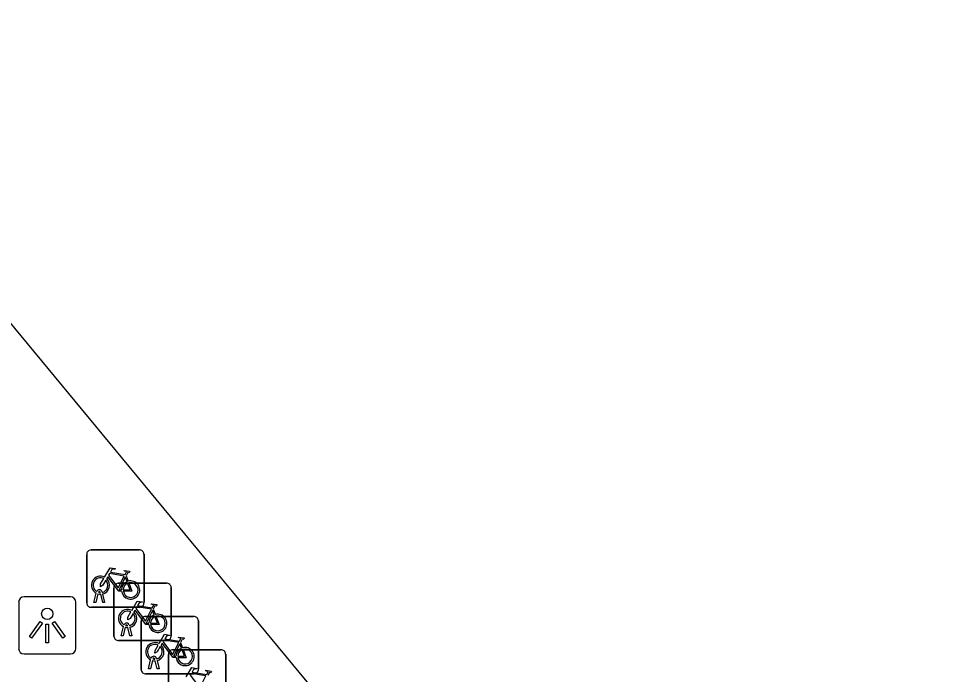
# Model space of a CAD drawing. Extents: x 161087 to 161922, y 382574 to 383873.
# Drawn here: x 161524.79 to 161541.1, y 383475.58 to 383487.02 of the extents above; entities that cross this region are included whole.
import ezdxf

# ---------------------------------------------------------------- set-up
doc = ezdxf.new("R2010")
doc.units = 0
for name, color, linetype in [('IMGEO_Fietsenrek', 7, 'Continuous'), ('IMGEO_Lichtpunt', 7, 'Continuous'), ('IMGEO_Pand', 7, 'Continuous')]:
    doc.layers.add(name, color=color, linetype=linetype)

msp = doc.modelspace()

# ---------------------------------------------------------------- linework, layer by layer
at = {"layer": 'IMGEO_Fietsenrek'}
for p, q in [((161525.983, 383476.825), (161525.983, 383477.666)), ((161525.983, 383477.666), (161525.983, 383476.825)), ((161526.058, 383477.75), (161526.899, 383477.75)), ((161526.899, 383477.75), (161526.058, 383477.75)), ((161526.983, 383477.675), (161526.983, 383476.834)), ((161526.983, 383476.834), (161526.983, 383477.675)), ((161526.67, 383477.299), (161526.706, 383477.204)), ((161526.221, 383477.006), (161526.22, 383477.01)), ((161526.252, 383477.017), (161526.253, 383477.01)), ((161526.458, 383476.244), (161526.458, 383477.085)), ((161526.458, 383477.085), (161526.458, 383476.244)), ((161526.533, 383477.169), (161527.374, 383477.169)), ((161527.374, 383477.169), (161526.533, 383477.169)), ((161527.458, 383477.094), (161527.458, 383476.253)), ((161527.458, 383476.253), (161527.458, 383477.094)), ((161526.11, 383476.834), (161526.149, 383476.994)), ((161526.179, 383476.982), (161526.144, 383476.834)), ((161526.262, 383476.834), (161526.228, 383476.976)), ((161526.26, 383476.98), (161526.295, 383476.834)), ((161526.908, 383476.75), (161526.067, 383476.75)), ((161526.067, 383476.75), (161526.908, 383476.75)), ((161526.144, 383476.834), (161526.11, 383476.834)), ((161526.295, 383476.834), (161526.262, 383476.834)), ((161527.145, 383476.718), (161527.181, 383476.623)), ((161527.008, 383476.589), (161527.849, 383476.589)), ((161527.849, 383476.589), (161527.008, 383476.589)), ((161526.585, 383476.253), (161526.624, 383476.413)), ((161526.654, 383476.401), (161526.619, 383476.253)), ((161526.696, 383476.425), (161526.695, 383476.429)), ((161526.737, 383476.253), (161526.703, 383476.395)), ((161526.727, 383476.436), (161526.728, 383476.429)), ((161526.735, 383476.399), (161526.77, 383476.253)), ((161526.933, 383475.664), (161526.933, 383476.505)), ((161526.933, 383476.505), (161526.933, 383475.664)), ((161527.933, 383476.514), (161527.933, 383475.673)), ((161527.933, 383475.673), (161527.933, 383476.514)), ((161526.619, 383476.253), (161526.585, 383476.253)), ((161526.77, 383476.253), (161526.737, 383476.253)), ((161527.383, 383476.169), (161526.542, 383476.169)), ((161526.542, 383476.169), (161527.383, 383476.169)), ((161527.62, 383476.138), (161527.656, 383476.043)), ((161527.409, 383475.083), (161527.409, 383475.924)), ((161527.409, 383475.924), (161527.409, 383475.083)), ((161527.484, 383476.008), (161528.325, 383476.008)), ((161528.325, 383476.008), (161527.484, 383476.008)), ((161528.409, 383475.933), (161528.409, 383475.092)), ((161528.409, 383475.092), (161528.409, 383475.933)), ((161527.06, 383475.673), (161527.099, 383475.833)), ((161527.129, 383475.821), (161527.094, 383475.673)), ((161527.171, 383475.845), (161527.17, 383475.849)), ((161527.212, 383475.673), (161527.178, 383475.815)), ((161527.202, 383475.856), (161527.203, 383475.849)), ((161527.21, 383475.819), (161527.245, 383475.673)), ((161527.858, 383475.589), (161527.017, 383475.589)), ((161527.017, 383475.589), (161527.858, 383475.589)), ((161527.094, 383475.673), (161527.06, 383475.673)), ((161527.245, 383475.673), (161527.212, 383475.673))]:
    msp.add_line(p, q, dxfattribs=at)
for points in [[(161526.296, 383477.276), (161526.391, 383477.44), (161526.477, 383477.426), (161526.479, 383477.417), (161526.423, 383477.406), (161526.396, 383477.361), (161526.652, 383477.32)], [(161526.639, 383477.295), (161526.382, 383477.336), (161526.365, 383477.307), (161526.532, 383477.087), (161526.639, 383477.295)], [(161526.652, 383477.32), (161526.677, 383477.369), (161526.671, 383477.373), (161526.648, 383477.377), (161526.636, 383477.384), (161526.635, 383477.387), (161526.637, 383477.392), (161526.732, 383477.377), (161526.734, 383477.367), (161526.724, 383477.354), (161526.712, 383477.348), (161526.698, 383477.354), (161526.67, 383477.299)], [(161526.317, 383477.224), (161526.265, 383477.134), (161526.225, 383477.109), (161526.226, 383477.156), (161526.281, 383477.25)], [(161526.592, 383477.032), (161526.542, 383477.032), (161526.351, 383477.283), (161526.332, 383477.251)], [(161526.687, 383477.197), (161526.657, 383477.274), (161526.548, 383477.056), (161526.591, 383477.056)], [(161526.717, 383477.176), (161526.772, 383477.031), (161526.622, 383477.031)], [(161526.621, 383477.056), (161526.741, 383477.055), (161526.697, 383477.169)], [(161526.771, 383476.695), (161526.866, 383476.859), (161526.952, 383476.845), (161526.954, 383476.836), (161526.898, 383476.825), (161526.871, 383476.78), (161527.127, 383476.739)], [(161527.067, 383476.451), (161527.017, 383476.451), (161526.826, 383476.702), (161526.807, 383476.67)], [(161527.114, 383476.714), (161526.857, 383476.755), (161526.84, 383476.726), (161527.007, 383476.506), (161527.114, 383476.714)], [(161527.162, 383476.616), (161527.132, 383476.693), (161527.023, 383476.475), (161527.066, 383476.475)], [(161527.127, 383476.739), (161527.152, 383476.788), (161527.146, 383476.792), (161527.123, 383476.796), (161527.111, 383476.803), (161527.11, 383476.806), (161527.112, 383476.811), (161527.207, 383476.796), (161527.209, 383476.786), (161527.199, 383476.773), (161527.187, 383476.767), (161527.173, 383476.773), (161527.145, 383476.718)], [(161526.792, 383476.643), (161526.74, 383476.553), (161526.7, 383476.528), (161526.701, 383476.575), (161526.756, 383476.669)], [(161527.096, 383476.475), (161527.216, 383476.474), (161527.172, 383476.588)], [(161527.192, 383476.595), (161527.247, 383476.45), (161527.097, 383476.45)], [(161527.246, 383476.115), (161527.341, 383476.279), (161527.427, 383476.265), (161527.429, 383476.256), (161527.373, 383476.245), (161527.346, 383476.2), (161527.602, 383476.159)], [(161527.602, 383476.159), (161527.627, 383476.208), (161527.621, 383476.212), (161527.598, 383476.216), (161527.586, 383476.223), (161527.585, 383476.226), (161527.587, 383476.231), (161527.682, 383476.216), (161527.684, 383476.206), (161527.674, 383476.193), (161527.662, 383476.187), (161527.648, 383476.193), (161527.62, 383476.138)], [(161527.267, 383476.063), (161527.215, 383475.973), (161527.175, 383475.948), (161527.176, 383475.995), (161527.231, 383476.089)], [(161527.542, 383475.871), (161527.492, 383475.871), (161527.301, 383476.122), (161527.282, 383476.09)], [(161527.589, 383476.134), (161527.332, 383476.175), (161527.315, 383476.146), (161527.482, 383475.926), (161527.589, 383476.134)], [(161527.637, 383476.036), (161527.607, 383476.113), (161527.498, 383475.895), (161527.541, 383475.895)], [(161527.571, 383475.895), (161527.691, 383475.894), (161527.647, 383476.008)], [(161527.667, 383476.015), (161527.722, 383475.87), (161527.572, 383475.87)], [(161527.722, 383475.534), (161527.817, 383475.698), (161527.903, 383475.684), (161527.905, 383475.675), (161527.849, 383475.664), (161527.822, 383475.619), (161528.078, 383475.578)], [(161528.065, 383475.553), (161527.808, 383475.594), (161527.791, 383475.565), (161527.958, 383475.345), (161528.065, 383475.553)], [(161528.078, 383475.578), (161528.103, 383475.627), (161528.097, 383475.631), (161528.074, 383475.635), (161528.062, 383475.642), (161528.061, 383475.645), (161528.063, 383475.65), (161528.158, 383475.635), (161528.16, 383475.625), (161528.15, 383475.612), (161528.138, 383475.606), (161528.124, 383475.612), (161528.096, 383475.557)]]:
    msp.add_lwpolyline(points, dxfattribs=at)
for centre, radius, start, end in [((161526.061, 383477.672), 0.0779, 92.4484, 184.2845), ((161526.061, 383477.672), 0.0779, 92.4484, 184.2845), ((161526.905, 383477.672), 0.0779, 2.4484, 94.2845), ((161526.905, 383477.672), 0.0779, 2.4484, 94.2845), ((161526.223, 383477.135), 0.159, 62.6766, 242.1369), ((161526.223, 383477.135), 0.129, 63.3192, 238.903), ((161526.223, 383477.135), 0.129, 283.6043, 43.4302), ((161526.223, 383477.135), 0.159, 283.5766, 46.6042), ((161526.75, 383477.051), 0.159, 113.3408, 178.3217), ((161526.75, 383477.051), 0.159, 187.0065, 105.7708), ((161526.75, 383477.051), 0.129, 188.6715, 104.5883), ((161526.203, 383477.006), 0.0499, 12.8025, 158.6934), ((161526.203, 383477.006), 0.0174, 12.8025, 163.4502), ((161526.223, 383477.135), 0.129, 253.415, 269.0204), ((161526.536, 383477.091), 0.0779, 92.4484, 184.2845), ((161526.536, 383477.091), 0.0779, 92.4484, 184.2845), ((161526.75, 383477.051), 0.129, 113.923, 177.9556), ((161527.38, 383477.091), 0.0779, 2.4484, 94.2845), ((161527.38, 383477.091), 0.0779, 2.4484, 94.2845), ((161526.223, 383477.135), 0.159, 253.9967, 271.7867), ((161526.061, 383476.828), 0.0779, 182.4484, 274.2845), ((161526.061, 383476.828), 0.0779, 182.4484, 274.2845), ((161526.698, 383476.554), 0.159, 62.6766, 242.1369), ((161526.698, 383476.554), 0.129, 63.3192, 238.903), ((161526.905, 383476.828), 0.0779, 272.4484, 4.2845), ((161526.905, 383476.828), 0.0779, 272.4484, 4.2845), ((161526.698, 383476.554), 0.129, 283.6043, 43.4302), ((161526.698, 383476.554), 0.159, 283.5766, 46.6042), ((161527.011, 383476.511), 0.0779, 92.4484, 184.2845), ((161527.011, 383476.511), 0.0779, 92.4484, 184.2845), ((161527.225, 383476.47), 0.159, 113.3408, 178.3217), ((161527.225, 383476.47), 0.159, 187.0065, 105.7708), ((161527.225, 383476.47), 0.129, 113.923, 177.9556), ((161527.225, 383476.47), 0.129, 188.6715, 104.5883), ((161527.855, 383476.511), 0.0779, 2.4484, 94.2845), ((161527.855, 383476.511), 0.0779, 2.4484, 94.2845), ((161526.678, 383476.425), 0.0499, 12.8025, 158.6934), ((161526.698, 383476.554), 0.159, 253.9967, 271.7867), ((161526.678, 383476.425), 0.0174, 12.8025, 163.4502), ((161526.698, 383476.554), 0.129, 253.415, 269.0204), ((161526.536, 383476.247), 0.0779, 182.4484, 274.2845), ((161526.536, 383476.247), 0.0779, 182.4484, 274.2845), ((161527.38, 383476.247), 0.0779, 272.4484, 4.2845), ((161527.38, 383476.247), 0.0779, 272.4484, 4.2845), ((161527.173, 383475.974), 0.159, 62.6766, 242.1369), ((161527.173, 383475.974), 0.129, 63.3192, 238.903), ((161527.173, 383475.974), 0.129, 283.6043, 43.4302), ((161527.173, 383475.974), 0.159, 283.5766, 46.6042), ((161527.7, 383475.89), 0.159, 113.3408, 178.3217), ((161527.7, 383475.89), 0.159, 187.0065, 105.7708), ((161527.153, 383475.845), 0.0499, 12.8025, 158.6934), ((161527.487, 383475.93), 0.0779, 92.4484, 184.2845), ((161527.487, 383475.93), 0.0779, 92.4484, 184.2845), ((161527.7, 383475.89), 0.129, 113.923, 177.9556), ((161527.7, 383475.89), 0.129, 188.6715, 104.5883), ((161528.331, 383475.93), 0.0779, 2.4484, 94.2845), ((161528.331, 383475.93), 0.0779, 2.4484, 94.2845), ((161527.173, 383475.974), 0.159, 253.9967, 271.7867), ((161527.153, 383475.845), 0.0174, 12.8025, 163.4502), ((161527.173, 383475.974), 0.129, 253.415, 269.0204), ((161527.011, 383475.667), 0.0779, 182.4484, 274.2845), ((161527.011, 383475.667), 0.0779, 182.4484, 274.2845), ((161527.855, 383475.667), 0.0779, 272.4484, 4.2845), ((161527.855, 383475.667), 0.0779, 272.4484, 4.2845)]:
    msp.add_arc(centre, radius, start, end, dxfattribs=at)
at = {"layer": 'IMGEO_Lichtpunt'}
for p, q in [((161525.697, 383476.932), (161524.889, 383476.932)), ((161525.697, 383476.932), (161524.889, 383476.932)), ((161524.795, 383476.837), (161524.795, 383476.03)), ((161524.795, 383476.837), (161524.795, 383476.03)), ((161525.791, 383476.03), (161525.791, 383476.837)), ((161525.791, 383476.03), (161525.791, 383476.837)), ((161524.889, 383475.936), (161525.697, 383475.936)), ((161524.889, 383475.936), (161525.697, 383475.936))]:
    msp.add_line(p, q, dxfattribs=at)
for points in [[(161525.169, 383476.501), (161525.208, 383476.473), (161525.02, 383476.211), (161524.982, 383476.238), (161525.169, 383476.501)], [(161525.271, 383476.453), (161525.318, 383476.453), (161525.318, 383476.131), (161525.271, 383476.131), (161525.271, 383476.453)], [(161525.381, 383476.473), (161525.419, 383476.5), (161525.606, 383476.238), (161525.567, 383476.21), (161525.381, 383476.473)]]:
    msp.add_lwpolyline(points, dxfattribs=at)
msp.add_circle((161525.294, 383476.635), 0.0994, dxfattribs=at)
for centre, start, end in [((161524.889, 383476.837), 90, 180), ((161524.889, 383476.837), 90, 180), ((161525.697, 383476.837), 0, 90), ((161525.697, 383476.837), 0, 90), ((161524.889, 383476.03), 180, 270), ((161524.889, 383476.03), 180, 270), ((161525.697, 383476.03), 270, 0), ((161525.697, 383476.03), 270, 360)]:
    msp.add_arc(centre, 0.0946, start, end, dxfattribs=at)
at = {"layer": 'IMGEO_Pand'}
msp.add_lwpolyline([(161541.096, 383461.838), (161509.522, 383500), (161500, 383511.461), (161492.675, 383520.278), (161493.397, 383521.584)], dxfattribs=at)

doc.saveas('drawing.dxf')
